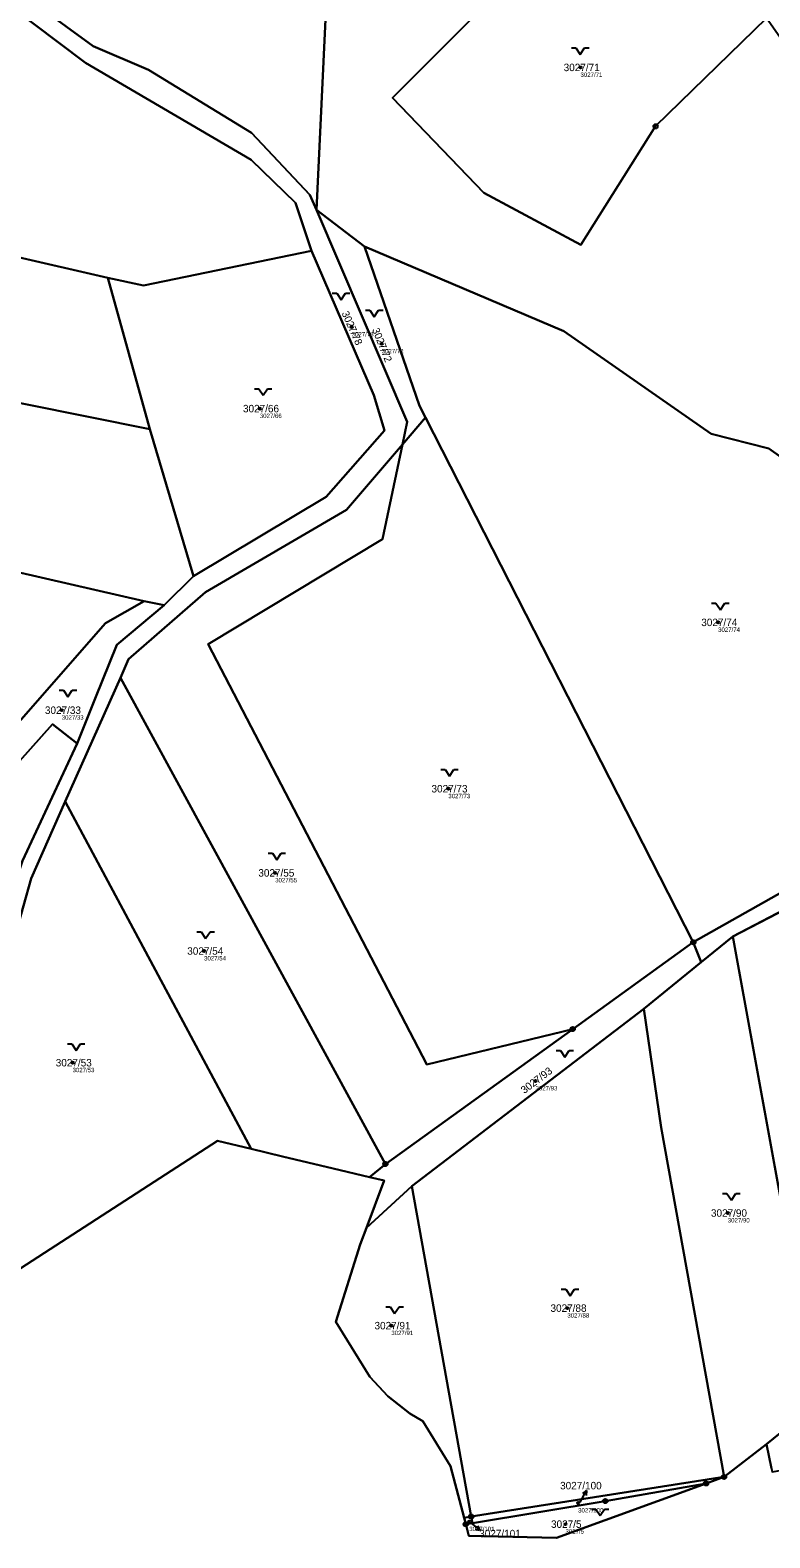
# Model space of a CAD drawing. Extents: x -751550 to -746116, y -1055108 to -1050700.
# Drawn here: x -750688.8 to -750520.1, y -1052411 to -1052067.2 of the extents above; entities that cross this region are included whole.
import ezdxf

# ---------------------------------------------------------------- set-up
doc = ezdxf.new("R2010")
doc.units = 0
for name, color, linetype in [('Definiční body', 7, 'Continuous'), ('Hranice parcel', 7, 'Continuous'), ('Parcelní čísla', 7, 'Continuous'), ('Polygon ku', 7, 'Continuous'), ('Polygon parcely', 7, 'Continuous'), ('Pop  PČ popisy', 7, 'Continuous'), ('Značky bodu BP', 7, 'Continuous'), ('Značky kultur', 7, 'Continuous')]:
    doc.layers.add(name, color=color, linetype=linetype)

msp = doc.modelspace()

# ---------------------------------------------------------------- linework, layer by layer
at = {"layer": 'Definiční body'}
for centre in [(-750563.26, -1052075.72), (-750615.44, -1052134.9), (-750608.6, -1052138.74), (-750636.39, -1052153.51), (-750531.88, -1052202.26), (-750681.56, -1052222.28), (-750593.4, -1052240.19), (-750632.89, -1052259.38), (-750649.1, -1052277.19), (-750679.09, -1052302.66), (-750573.52, -1052306.82), (-750529.67, -1052336.93), (-750566.26, -1052358.62), (-750606.4, -1052362.61), (-750563.8, -1052403.06), (-750588.63, -1052407.3), (-750566.68, -1052407.87)]:
    msp.add_circle(centre, 0.25, dxfattribs=at)
at = {"layer": 'Hranice parcel'}
for p, q in [((-750619.29, -1052019.68), (-750623.49, -1052108.2)), ((-750546.14, -1052089.15), (-750520.86, -1052064.45)), ((-750671.06, -1052123.66), (-750757.86, -1052103.74)), ((-750623.49, -1052108.2), (-750612.53, -1052116.55)), ((-750661.46, -1052158.17), (-750671.06, -1052123.66)), ((-750746.58, -1052141.08), (-750661.46, -1052158.17)), ((-750603.88, -1052161.71), (-750598.57, -1052155.51)), ((-750598.57, -1052155.51), (-750537.53, -1052275.19)), ((-750651.5, -1052191.75), (-750661.46, -1052158.17)), ((-750651.5, -1052191.75), (-750658.21, -1052198.37)), ((-750658.21, -1052198.37), (-750662.79, -1052197.4)), ((-750668.18, -1052214.88), (-750680.77, -1052243.08)), ((-750607.76, -1052325.76), (-750668.18, -1052214.88)), ((-750638.36, -1052322.33), (-750680.77, -1052243.08)), ((-750528.52, -1052273.9), (-750506.67, -1052262.47)), ((-750537.53, -1052275.19), (-750565.02, -1052294.99)), ((-750537.53, -1052275.19), (-750535.73, -1052279.76)), ((-750535.73, -1052279.76), (-750528.52, -1052273.9)), ((-750528.52, -1052273.9), (-750509.23, -1052379.9)), ((-750548.84, -1052290.4), (-750535.73, -1052279.76)), ((-750548.84, -1052290.4), (-750601.71, -1052330.84)), ((-750565.02, -1052294.99), (-750607.76, -1052325.76)), ((-750646.06, -1052320.5), (-750692.22, -1052350.33)), ((-750638.36, -1052322.33), (-750646.06, -1052320.5)), ((-750631.24, -1052324.03), (-750638.36, -1052322.33)), ((-750619.68, -1052326.78), (-750631.24, -1052324.03)), ((-750611.35, -1052328.76), (-750619.68, -1052326.78)), ((-750611.35, -1052328.76), (-750607.76, -1052325.76)), ((-750601.71, -1052330.84), (-750612.04, -1052340.28)), ((-750601.71, -1052330.84), (-750588.19, -1052406.16)), ((-750613.47, -1052344.14), (-750612.04, -1052340.28)), ((-750520.82, -1052389.62), (-750530.48, -1052397.07)), ((-750519.72, -1052395.15), (-750520.82, -1052389.62)), ((-750589.82, -1052406.42), (-750592.94, -1052394.65)), ((-750588.19, -1052406.16), (-750530.52, -1052397.1)), ((-750534.61, -1052398.59), (-750568.71, -1052411)), ((-750557.6, -1052402.61), (-750534.61, -1052398.59)), ((-750530.52, -1052397.1), (-750534.61, -1052398.59)), ((-750530.48, -1052397.07), (-750530.52, -1052397.1)), ((-750587.92, -1052407.65), (-750557.6, -1052402.61)), ((-750589.82, -1052406.42), (-750588.19, -1052406.16)), ((-750589.43, -1052407.9), (-750589.82, -1052406.42)), ((-750588.19, -1052406.16), (-750587.92, -1052407.65)), ((-750589.43, -1052407.9), (-750587.92, -1052407.65))]:
    msp.add_line(p, q, dxfattribs=at)
for points in [[(-750825.82, -1051901.56), (-750797.62, -1051963.95), (-750748.38, -1052017), (-750674.43, -1052070.87), (-750661.75, -1052076.3), (-750638.27, -1052090.6), (-750624.97, -1052104.75), (-750623.49, -1052108.2)], [(-750780.49, -1051987.46), (-750752.62, -1052017.05), (-750676.13, -1052074.7), (-750638.35, -1052096.77), (-750628.25, -1052106.56), (-750624.63, -1052117.53)], [(-750557.19, -1052037.44), (-750584.71, -1052061.23), (-750606.17, -1052082.68), (-750585.3, -1052104.29), (-750563.22, -1052116.2), (-750546.14, -1052089.15)], [(-750603.88, -1052161.71), (-750602.79, -1052156.54), (-750623.49, -1052108.2)], [(-750624.63, -1052117.53), (-750662.94, -1052125.41), (-750671.06, -1052123.66)], [(-750624.63, -1052117.53), (-750610.37, -1052150.47), (-750607.93, -1052158.49), (-750621.24, -1052173.65), (-750651.5, -1052191.75)], [(-750612.53, -1052116.55), (-750599.96, -1052152.88), (-750598.57, -1052155.51)], [(-750520.28, -1052162.64), (-750533.49, -1052159.3), (-750567.03, -1052135.84), (-750612.53, -1052116.55)], [(-750668.18, -1052214.88), (-750666.31, -1052210.65), (-750648.78, -1052195.39), (-750616.65, -1052176.63), (-750603.88, -1052161.71)], [(-750565.02, -1052294.99), (-750598.32, -1052303.1), (-750648.17, -1052207.26), (-750608.41, -1052183.25), (-750603.88, -1052161.71)], [(-750468.31, -1052213.72), (-750480.47, -1052198.96), (-750496.1, -1052187.1), (-750508.48, -1052181.18), (-750510.38, -1052169.67), (-750520.28, -1052162.64)], [(-750734.43, -1052181.3), (-750708.81, -1052186.83), (-750662.79, -1052197.4)], [(-750662.79, -1052197.4), (-750671.61, -1052202.41), (-750713.35, -1052250.01)], [(-750658.21, -1052198.37), (-750669.02, -1052207.34), (-750673.91, -1052219.59), (-750678.02, -1052229.89)], [(-750711.32, -1052256.41), (-750683.67, -1052225.46), (-750678.02, -1052229.89)], [(-750678.02, -1052229.89), (-750690.54, -1052256.62), (-750699.1, -1052282.32), (-750712.49, -1052311.05), (-750736.38, -1052333.8), (-750780.02, -1052369.52)], [(-750453.3, -1052239.15), (-750493.6, -1052250.43), (-750537.53, -1052275.19)], [(-750680.77, -1052243.08), (-750688.5, -1052260.67), (-750693.81, -1052279.36), (-750709.28, -1052312.81), (-750711.75, -1052315.3)], [(-750530.52, -1052397.1), (-750544.84, -1052317.42), (-750548.84, -1052290.4)], [(-750612.04, -1052340.28), (-750608.05, -1052329.55), (-750611.35, -1052328.76)], [(-750592.94, -1052394.65), (-750599.19, -1052384.37), (-750602.18, -1052382.61), (-750607.22, -1052378.66), (-750611.33, -1052374.32), (-750619.05, -1052361.72), (-750613.47, -1052344.14)], [(-750520.82, -1052389.62), (-750510.85, -1052381.56), (-750509.23, -1052379.9)], [(-750568.71, -1052411), (-750588.73, -1052410.55), (-750589.43, -1052407.9)]]:
    msp.add_lwpolyline(points, dxfattribs=at)
at = {"layer": 'Polygon ku'}
for points in [[(-750692.22, -1052350.33), (-750646.06, -1052320.5), (-750638.36, -1052322.33), (-750631.24, -1052324.03), (-750619.68, -1052326.78), (-750611.35, -1052328.76), (-750608.05, -1052329.55), (-750612.04, -1052340.28), (-750613.47, -1052344.14), (-750619.05, -1052361.72), (-750611.33, -1052374.32), (-750607.22, -1052378.66), (-750602.18, -1052382.61), (-750599.19, -1052384.37)], [(-750599.19, -1052384.37), (-750592.94, -1052394.65), (-750589.82, -1052406.42), (-750589.43, -1052407.9), (-750588.73, -1052410.55), (-750568.71, -1052411), (-750534.61, -1052398.59), (-750530.52, -1052397.1), (-750530.48, -1052397.07), (-750520.82, -1052389.62), (-750519.72, -1052395.15)]]:
    msp.add_lwpolyline(points, dxfattribs=at)
at = {"layer": 'Polygon parcely'}
for points in [[(-750668.78, -1051994.82), (-750673.62, -1051992.64), (-750693.88, -1051989.85), (-750714.01, -1051976.13), (-750715.76, -1051970.8), (-750723.12, -1051968.02), (-750763.46, -1051953), (-750784.48, -1051923.43), (-750825.82, -1051901.56), (-750797.62, -1051963.95), (-750748.38, -1052017), (-750674.43, -1052070.87), (-750661.75, -1052076.3), (-750638.27, -1052090.6), (-750624.97, -1052104.75), (-750623.49, -1052108.2), (-750619.29, -1052019.68), (-750630.37, -1052017.18), (-750648.25, -1052009.55), (-750658.54, -1052003.97), (-750667.17, -1051998.19)], [(-750624.63, -1052117.53), (-750628.25, -1052106.56), (-750638.35, -1052096.77), (-750676.13, -1052074.7), (-750752.62, -1052017.05), (-750780.49, -1051987.46), (-750757.86, -1052103.74), (-750671.06, -1052123.66), (-750662.94, -1052125.41)], [(-750546.14, -1052089.15), (-750520.86, -1052064.45), (-750523.95, -1052060.04), (-750529.57, -1052052.72), (-750541.31, -1052041.27), (-750546.75, -1052037.44), (-750557.19, -1052037.44), (-750584.71, -1052061.23), (-750606.17, -1052082.68), (-750585.3, -1052104.29), (-750563.22, -1052116.2)], [(-750671.06, -1052123.66), (-750757.86, -1052103.74), (-750746.58, -1052141.08), (-750661.46, -1052158.17)], [(-750598.57, -1052155.51), (-750599.96, -1052152.88), (-750612.53, -1052116.55), (-750623.49, -1052108.2), (-750602.79, -1052156.54), (-750603.88, -1052161.71)], [(-750624.63, -1052117.53), (-750662.94, -1052125.41), (-750671.06, -1052123.66), (-750661.46, -1052158.17), (-750651.5, -1052191.75), (-750621.24, -1052173.65), (-750607.93, -1052158.49), (-750610.37, -1052150.47)], [(-750567.03, -1052135.84), (-750612.53, -1052116.55), (-750599.96, -1052152.88), (-750598.57, -1052155.51), (-750537.53, -1052275.19), (-750493.6, -1052250.43), (-750453.3, -1052239.15), (-750468.31, -1052213.72), (-750480.47, -1052198.96), (-750496.1, -1052187.1), (-750508.48, -1052181.18), (-750510.38, -1052169.67), (-750520.28, -1052162.64), (-750533.49, -1052159.3)], [(-750661.46, -1052158.17), (-750746.58, -1052141.08), (-750734.43, -1052181.3), (-750708.81, -1052186.83), (-750662.79, -1052197.4), (-750658.21, -1052198.37), (-750651.5, -1052191.75)], [(-750537.53, -1052275.19), (-750598.57, -1052155.51), (-750603.88, -1052161.71), (-750608.41, -1052183.25), (-750648.17, -1052207.26), (-750598.32, -1052303.1), (-750565.02, -1052294.99)], [(-750608.41, -1052183.25), (-750603.88, -1052161.71), (-750616.65, -1052176.63), (-750648.78, -1052195.39), (-750666.31, -1052210.65), (-750668.18, -1052214.88), (-750607.76, -1052325.76), (-750565.02, -1052294.99), (-750598.32, -1052303.1), (-750648.17, -1052207.26)], [(-750713.35, -1052250.01), (-750671.61, -1052202.41), (-750662.79, -1052197.4), (-750708.81, -1052186.83), (-750734.43, -1052181.3)], [(-750711.32, -1052256.41), (-750683.67, -1052225.46), (-750678.02, -1052229.89), (-750673.91, -1052219.59), (-750669.02, -1052207.34), (-750658.21, -1052198.37), (-750662.79, -1052197.4), (-750671.61, -1052202.41), (-750713.35, -1052250.01)], [(-750619.68, -1052326.78), (-750611.35, -1052328.76), (-750607.76, -1052325.76), (-750668.18, -1052214.88), (-750680.77, -1052243.08), (-750638.36, -1052322.33), (-750631.24, -1052324.03)], [(-750449.3, -1052242.29), (-750424.71, -1052238.41), (-750381.43, -1052229.63), (-750384.15, -1052222.05), (-750386.75, -1052222.12), (-750401.75, -1052224.95), (-750406.94, -1052230.64), (-750453.3, -1052239.15), (-750493.6, -1052250.43), (-750537.53, -1052275.19), (-750535.73, -1052279.76), (-750528.52, -1052273.9), (-750506.67, -1052262.47), (-750487.45, -1052252.5), (-750470.02, -1052247.91)], [(-750833.07, -1052367.23), (-750828.53, -1052374.27), (-750780.02, -1052369.52), (-750736.38, -1052333.8), (-750712.49, -1052311.05), (-750699.1, -1052282.32), (-750690.54, -1052256.62), (-750678.02, -1052229.89), (-750683.67, -1052225.46), (-750711.32, -1052256.41), (-750733.35, -1052281.32), (-750781.94, -1052333.9)], [(-750709.28, -1052312.81), (-750711.75, -1052315.3), (-750692.22, -1052350.33), (-750646.06, -1052320.5), (-750638.36, -1052322.33), (-750680.77, -1052243.08), (-750688.5, -1052260.67), (-750693.81, -1052279.36)], [(-750493.07, -1052339.77), (-750506.67, -1052262.47), (-750528.52, -1052273.9), (-750509.23, -1052379.9), (-750499.66, -1052369.28), (-750495.91, -1052361.75), (-750495.52, -1052358.07)], [(-750565.02, -1052294.99), (-750607.76, -1052325.76), (-750611.35, -1052328.76), (-750608.05, -1052329.55), (-750612.04, -1052340.28), (-750601.71, -1052330.84), (-750548.84, -1052290.4), (-750535.73, -1052279.76), (-750537.53, -1052275.19)], [(-750520.82, -1052389.62), (-750510.85, -1052381.56), (-750509.23, -1052379.9), (-750528.52, -1052273.9), (-750535.73, -1052279.76), (-750548.84, -1052290.4), (-750544.84, -1052317.42), (-750530.52, -1052397.1), (-750530.48, -1052397.07)], [(-750601.71, -1052330.84), (-750588.19, -1052406.16), (-750530.52, -1052397.1), (-750544.84, -1052317.42), (-750548.84, -1052290.4)], [(-750612.04, -1052340.28), (-750613.47, -1052344.14), (-750619.05, -1052361.72), (-750611.33, -1052374.32), (-750607.22, -1052378.66), (-750602.18, -1052382.61), (-750599.19, -1052384.37), (-750592.94, -1052394.65), (-750589.82, -1052406.42), (-750588.19, -1052406.16), (-750601.71, -1052330.84)], [(-750519.72, -1052395.15), (-750519.56, -1052395.96), (-750509.34, -1052394.17), (-750507.11, -1052393.78), (-750509.23, -1052379.9), (-750510.85, -1052381.56), (-750520.82, -1052389.62)], [(-750588.73, -1052410.55), (-750568.71, -1052411), (-750534.61, -1052398.59), (-750557.6, -1052402.61), (-750587.92, -1052407.65), (-750589.43, -1052407.9)], [(-750587.92, -1052407.65), (-750557.6, -1052402.61), (-750534.61, -1052398.59), (-750530.52, -1052397.1), (-750588.19, -1052406.16)], [(-750589.43, -1052407.9), (-750587.92, -1052407.65), (-750588.19, -1052406.16), (-750589.82, -1052406.42)]]:
    msp.add_lwpolyline(points, close=True, dxfattribs=at)
for points in [[(-750752.62, -1052017.05), (-750676.13, -1052074.7), (-750638.35, -1052096.77), (-750628.25, -1052106.56), (-750624.63, -1052117.53), (-750610.37, -1052150.47), (-750607.93, -1052158.49), (-750621.24, -1052173.65), (-750651.5, -1052191.75), (-750658.21, -1052198.37), (-750669.02, -1052207.34), (-750673.91, -1052219.59), (-750678.02, -1052229.89), (-750690.54, -1052256.62)], [(-750693.81, -1052279.36), (-750688.5, -1052260.67), (-750680.77, -1052243.08), (-750668.18, -1052214.88), (-750666.31, -1052210.65), (-750648.78, -1052195.39), (-750616.65, -1052176.63), (-750603.88, -1052161.71), (-750602.79, -1052156.54), (-750623.49, -1052108.2), (-750624.97, -1052104.75), (-750638.27, -1052090.6), (-750661.75, -1052076.3), (-750674.43, -1052070.87), (-750748.38, -1052017)], [(-750485.28, -1052115.28), (-750520.86, -1052064.45), (-750546.14, -1052089.15), (-750563.22, -1052116.2), (-750585.3, -1052104.29), (-750606.17, -1052082.68), (-750584.71, -1052061.23), (-750557.19, -1052037.44), (-750546.75, -1052037.44), (-750550.18, -1052035.02), (-750566.97, -1052027.96), (-750590.72, -1052025.29), (-750603.92, -1052023.14), (-750619.29, -1052019.68), (-750623.49, -1052108.2), (-750612.53, -1052116.55), (-750567.03, -1052135.84), (-750533.49, -1052159.3), (-750520.28, -1052162.64), (-750510.38, -1052169.67)]]:
    msp.add_lwpolyline(points, dxfattribs=at)
at = {"layer": 'Pop  PČ popisy'}
for p, q in [((-750563.36, -1052402.84), (-750561.86, -1052400.24)), ((-750561.86, -1052400.24), (-750562.79, -1052400.86)), ((-750561.86, -1052400.24), (-750561.93, -1052401.36)), ((-750588.53, -1052407.43), (-750586.17, -1052409.28)), ((-750586.17, -1052409.28), (-750587.26, -1052409.06)), ((-750586.17, -1052409.28), (-750586.65, -1052408.27))]:
    msp.add_line(p, q, dxfattribs=at)
at = {"layer": 'Značky bodu BP'}
for centre, radius in [((-750546.14, -1052089.15), 0.5), ((-750546.14, -1052089.15), 0.0303), ((-750537.53, -1052275.19), 0.5), ((-750537.53, -1052275.19), 0.0303), ((-750565.02, -1052294.99), 0.5), ((-750565.02, -1052294.99), 0.0303), ((-750607.76, -1052325.76), 0.5), ((-750607.76, -1052325.76), 0.0303), ((-750530.52, -1052397.1), 0.5), ((-750534.61, -1052398.59), 0.5), ((-750534.61, -1052398.59), 0.0303), ((-750530.52, -1052397.1), 0.0303), ((-750557.6, -1052402.61), 0.5), ((-750557.6, -1052402.61), 0.0303), ((-750588.19, -1052406.16), 0.5), ((-750588.19, -1052406.16), 0.0303), ((-750589.43, -1052407.9), 0.5), ((-750589.43, -1052407.9), 0.0303)]:
    msp.add_circle(centre, radius, dxfattribs=at)
at = {"layer": 'Značky kultur'}
for p, q in [((-750565.31, -1052071.26), (-750564.31, -1052071.26)), ((-750564.31, -1052071.26), (-750563.31, -1052072.76)), ((-750563.31, -1052072.76), (-750562.31, -1052071.26)), ((-750562.31, -1052071.26), (-750561.31, -1052071.26)), ((-750619.86, -1052127.19), (-750618.86, -1052127.19)), ((-750618.86, -1052127.19), (-750617.86, -1052128.69)), ((-750617.86, -1052128.69), (-750616.86, -1052127.19)), ((-750616.86, -1052127.19), (-750615.86, -1052127.19)), ((-750612.29, -1052131.1), (-750611.29, -1052131.1)), ((-750611.29, -1052131.1), (-750610.29, -1052132.6)), ((-750610.29, -1052132.6), (-750609.29, -1052131.1)), ((-750609.29, -1052131.1), (-750608.29, -1052131.1)), ((-750637.64, -1052148.97), (-750636.64, -1052148.97)), ((-750636.64, -1052148.97), (-750635.64, -1052150.47)), ((-750635.64, -1052150.47), (-750634.64, -1052148.97)), ((-750634.64, -1052148.97), (-750633.64, -1052148.97)), ((-750533.36, -1052197.86), (-750532.36, -1052197.86)), ((-750532.36, -1052197.86), (-750531.36, -1052199.36)), ((-750531.36, -1052199.36), (-750530.36, -1052197.86)), ((-750530.36, -1052197.86), (-750529.36, -1052197.86)), ((-750682.15, -1052217.71), (-750681.15, -1052217.71)), ((-750681.15, -1052217.71), (-750680.15, -1052219.21)), ((-750680.15, -1052219.21), (-750679.15, -1052217.71)), ((-750679.15, -1052217.71), (-750678.15, -1052217.71)), ((-750595.14, -1052235.79), (-750594.14, -1052235.79)), ((-750594.14, -1052235.79), (-750593.14, -1052237.29)), ((-750593.14, -1052237.29), (-750592.14, -1052235.79)), ((-750592.14, -1052235.79), (-750591.14, -1052235.79)), ((-750634.5, -1052254.91), (-750633.5, -1052254.91)), ((-750633.5, -1052254.91), (-750632.5, -1052256.41)), ((-750632.5, -1052256.41), (-750631.5, -1052254.91)), ((-750631.5, -1052254.91), (-750630.5, -1052254.91)), ((-750650.75, -1052272.83), (-750649.75, -1052272.83)), ((-750649.75, -1052272.83), (-750648.75, -1052274.33)), ((-750648.75, -1052274.33), (-750647.75, -1052272.83)), ((-750647.75, -1052272.83), (-750646.75, -1052272.83)), ((-750680.28, -1052298.36), (-750679.28, -1052298.36)), ((-750679.28, -1052298.36), (-750678.28, -1052299.86)), ((-750678.28, -1052299.86), (-750677.28, -1052298.36)), ((-750677.28, -1052298.36), (-750676.28, -1052298.36)), ((-750568.83, -1052299.87), (-750567.83, -1052299.87)), ((-750567.83, -1052299.87), (-750566.83, -1052301.37)), ((-750566.83, -1052301.37), (-750565.83, -1052299.87)), ((-750565.83, -1052299.87), (-750564.83, -1052299.87)), ((-750530.86, -1052332.47), (-750529.86, -1052332.47)), ((-750529.86, -1052332.47), (-750528.86, -1052333.97)), ((-750528.86, -1052333.97), (-750527.86, -1052332.47)), ((-750527.86, -1052332.47), (-750526.86, -1052332.47)), ((-750567.64, -1052354.3), (-750566.64, -1052354.3)), ((-750566.64, -1052354.3), (-750565.64, -1052355.8)), ((-750565.64, -1052355.8), (-750564.64, -1052354.3)), ((-750564.64, -1052354.3), (-750563.64, -1052354.3)), ((-750607.64, -1052358.31), (-750606.64, -1052358.31)), ((-750606.64, -1052358.31), (-750605.64, -1052359.81)), ((-750605.64, -1052359.81), (-750604.64, -1052358.31)), ((-750604.64, -1052358.31), (-750603.64, -1052358.31)), ((-750560.78, -1052404.43), (-750559.78, -1052404.43)), ((-750559.78, -1052404.43), (-750558.78, -1052405.93)), ((-750558.78, -1052405.93), (-750557.78, -1052404.43)), ((-750557.78, -1052404.43), (-750556.78, -1052404.43))]:
    msp.add_line(p, q, dxfattribs=at)

# ---------------------------------------------------------------- texts
at = {"layer": 'Definiční body'}
for s, p in [('3027/71', (-750563.26, -1052077.88)), ('3027/78', (-750615.44, -1052137.06)), ('3027/72', (-750608.6, -1052140.9)), ('3027/66', (-750636.39, -1052155.67)), ('3027/74', (-750531.88, -1052204.42)), ('3027/33', (-750681.56, -1052224.44)), ('3027/73', (-750593.4, -1052242.35)), ('3027/55', (-750632.89, -1052261.54)), ('3027/54', (-750649.1, -1052279.35)), ('3027/53', (-750679.09, -1052304.82)), ('3027/93', (-750573.52, -1052308.98)), ('3027/90', (-750529.67, -1052339.09)), ('3027/88', (-750566.26, -1052360.78)), ('3027/91', (-750606.4, -1052364.77)), ('3027/100', (-750563.8, -1052405.22)), ('3027/101', (-750588.63, -1052409.46)), ('3027/5', (-750566.68, -1052410.03))]:
    msp.add_text(s, height=1, dxfattribs=at).set_placement(p)
at = {"layer": 'Parcelní čísla'}
for s, p in [('3027/71', (-750567.1, -1052076.57)), ('3027/66', (-750640.23, -1052154.36)), ('3027/74', (-750535.72, -1052203.11)), ('3027/33', (-750685.4, -1052223.13)), ('3027/73', (-750597.24, -1052241.04)), ('3027/55', (-750636.73, -1052260.23)), ('3027/54', (-750652.94, -1052278.04)), ('3027/53', (-750682.93, -1052303.51)), ('3027/90', (-750533.51, -1052337.78)), ('3027/88', (-750570.1, -1052359.47)), ('3027/91', (-750610.24, -1052363.46)), ('3027/100', (-750567.91, -1052399.94)), ('3027/5', (-750569.98, -1052408.72)), ('3027/101', (-750586.36, -1052410.87))]:
    msp.add_text(s, height=1.7, dxfattribs=at).set_placement(p)
for s, rotation, p in [('3027/78', 294, (-750617.78, -1052131.74)), ('3027/72', 292, (-750610.83, -1052135.5)), ('3027/93', 37, (-750576.07, -1052309.81))]:
    msp.add_text(s, height=1.7, rotation=rotation, dxfattribs=at).set_placement(p)

doc.saveas('drawing.dxf')
